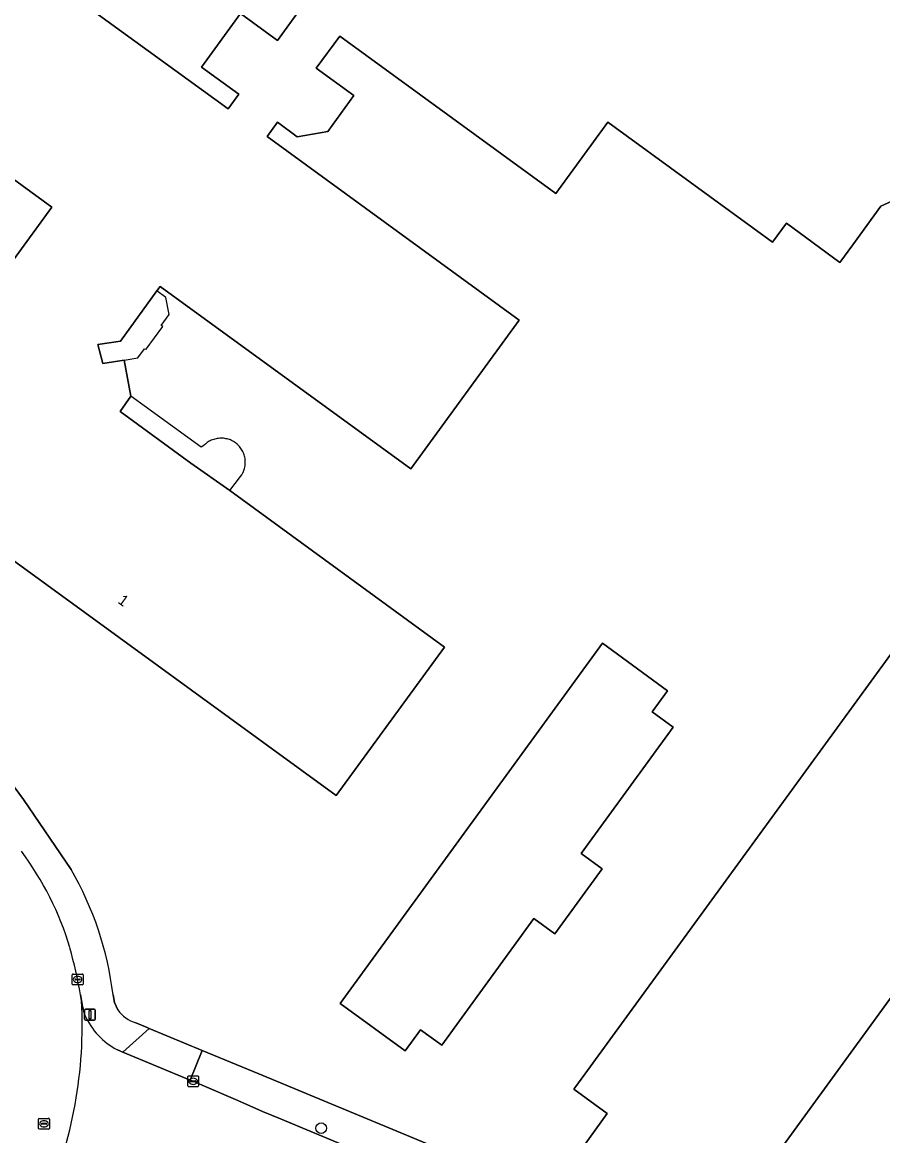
# Model space of a CAD drawing. Extents: x 159039 to 160102, y 381214 to 382524.
# Drawn here: x 159881 to 159960.1, y 382119.7 to 382222.1 of the extents above; entities that cross this region are included whole.
import ezdxf

# ---------------------------------------------------------------- set-up
doc = ezdxf.new("R2010")
doc.units = 0
for name, color, linetype in [('IMGEO_Boom', 7, 'Continuous'), ('IMGEO_Erf', 7, 'Continuous'), ('IMGEO_Hek', 7, 'Continuous'), ('IMGEO_Kolk', 7, 'Continuous'), ('IMGEO_Lichtmast', 7, 'Continuous'), ('IMGEO_Pand', 7, 'Continuous'), ('IMGEO_Pand_nummerreeks', 7, 'Continuous'), ('IMGEO_Pand_overbouw', 7, 'Continuous'), ('IMGEO_Rijbaan_lokaal_gesloten', 7, 'Continuous'), ('IMGEO_Rijbaan_lokaal_open', 7, 'Continuous'), ('IMGEO_Rioolput', 7, 'Continuous'), ('IMGEO_Voetpad_open', 7, 'Continuous')]:
    doc.layers.add(name, color=color, linetype=linetype)

msp = doc.modelspace()

# ---------------------------------------------------------------- linework, layer by layer
at = {"layer": 'IMGEO_Boom'}
msp.add_circle((159908.48, 382120.35), 0.489, dxfattribs=at)
at = {"layer": 'IMGEO_Erf'}
for points in [[(159815.3, 382239.72), (159867.67, 382168.76), (159870.02, 382165.57), (159881.08, 382150.58), (159885.48, 382144.15)], [(159961.97, 382206.08), (159959.95, 382205.16), (159957.37, 382201.61), (159956.18, 382199.98), (159951.27, 382203.59), (159950.01, 382201.85), (159934.85, 382212.89), (159930.07, 382206.33), (159910.18, 382220.81), (159908.02, 382217.84), (159911.47, 382215.34), (159909.1, 382212.04), (159906.26, 382211.54), (159904.46, 382212.87), (159903.51, 382211.58), (159926.68, 382194.68), (159916.73, 382181), (159893.67, 382197.78), (159893.36, 382197.36), (159890.02, 382192.75), (159887.94, 382192.42), (159888.38, 382190.69), (159890.36, 382190.98), (159890.96, 382187.69), (159889.97, 382186.26), (159896.49, 382181.53), (159900.06, 382178.99), (159919.82, 382164.59), (159909.86, 382150.94), (159866.75, 382182.33)], [(159879.93, 382199.87), (159883.71, 382205.07), (159864.22, 382219.25)], [(159891.42, 382130.04), (159892.47, 382129.61), (159892.66, 382129.53), (159897.54, 382127.5), (159902.73, 382125.34), (159921.43, 382117.6), (159925.68, 382115.81), (159926.16, 382115.6), (159946.51, 382107.04), (159950.25, 382105.59), (159991.77, 382088.46), (160015.53, 382119.64), (160019.4, 382125.83), (160021.6, 382131.53), (160023.4, 382139.54), (160023.52, 382142.04), (160023.37, 382146.76), (160022.16, 382159.39), (160020.6, 382175.65)], [(159932.58, 382118.63), (159934.8, 382121.71), (159931.73, 382123.93), (159931.91, 382124.19), (159962.21, 382165.77)], [(159963.05, 382135.33), (159945.68, 382111.46)], [(159889.33, 382132.61), (159889.45, 382131.92), (159889.77, 382131.23)]]:
    msp.add_lwpolyline(points, dxfattribs=at)
for points in [[(159885.04, 382239.06), (159880.56, 382232.88), (159875.48, 382236.56), (159873.24, 382233.46), (159899.92, 382214.11), (159900.9, 382215.46), (159897.48, 382217.94), (159901.06, 382222.87), (159904.47, 382220.39), (159906.64, 382223.39)], [(159940.34, 382160.59), (159938.93, 382158.66), (159940.86, 382157.25), (159932.38, 382145.62), (159934.32, 382144.21), (159929.97, 382138.22), (159928.03, 382139.63), (159919.57, 382127.99), (159917.62, 382129.4), (159916.21, 382127.46), (159910.23, 382131.81), (159934.36, 382164.95)]]:
    msp.add_lwpolyline(points, close=True, dxfattribs=at)
for centre, radius, start, end in [((159858.93, 382128.87), 30.63, 7.0159, 29.9225), ((159892.42, 382133.16), 3.28, 216.1507, 252.3288)]:
    msp.add_arc(centre, radius, start, end, dxfattribs=at)
at = {"layer": 'IMGEO_Hek'}
for points in [[(159885.48, 382144.15), (159881.08, 382150.58), (159870.02, 382165.57)], [(159889.77, 382131.23), (159889.45, 382131.92), (159889.33, 382132.61)], [(159892.47, 382129.61), (159891.42, 382130.04)], [(159897.54, 382127.5), (159892.66, 382129.53), (159892.47, 382129.61)], [(159902.73, 382125.34), (159897.54, 382127.5)], [(159921.92, 382117.37), (159902.73, 382125.34)]]:
    msp.add_lwpolyline(points, dxfattribs=at)
for centre, radius, start, end in [((159858.93, 382128.87), 30.63, 7.0159, 29.9225), ((159892.42, 382133.16), 3.28, 216.1507, 252.3288)]:
    msp.add_arc(centre, radius, start, end, dxfattribs=at)
at = {"layer": 'IMGEO_Kolk'}
for p, q in [((159885.57, 382133.6), (159885.57, 382134.46)), ((159885.65, 382134.53), (159886.5, 382134.53)), ((159886.06, 382134.31), (159886.09, 382134.31)), ((159886.57, 382134.46), (159886.57, 382133.6)), ((159886.5, 382133.53), (159885.65, 382133.53)), ((159885.83, 382134.02), (159885.83, 382134.04)), ((159886.27, 382133.99), (159885.87, 382133.99)), ((159885.88, 382134.07), (159886.27, 382134.07)), ((159886.08, 382133.75), (159886.06, 382133.75)), ((159886.32, 382134.04), (159886.32, 382134.02)), ((159896.2, 382124.23), (159896.2, 382125.09)), ((159896.27, 382125.16), (159897.13, 382125.16)), ((159897.2, 382125.09), (159897.2, 382124.23)), ((159897.13, 382124.16), (159896.27, 382124.16)), ((159896.46, 382124.65), (159896.46, 382124.67)), ((159896.5, 382124.7), (159896.9, 382124.7)), ((159896.9, 382124.62), (159896.5, 382124.62)), ((159896.71, 382124.38), (159896.68, 382124.38)), ((159896.69, 382124.94), (159896.71, 382124.94)), ((159896.94, 382124.67), (159896.94, 382124.65))]:
    msp.add_line(p, q, dxfattribs=at)
for points in [[(159885.57, 382133.6), (159885.57, 382134.46)], [(159885.65, 382134.53), (159886.5, 382134.53)], [(159886.57, 382134.46), (159886.57, 382133.6)], [(159886.5, 382133.53), (159885.65, 382133.53)], [(159896.2, 382124.23), (159896.2, 382125.09)], [(159896.27, 382125.16), (159897.13, 382125.16)], [(159897.2, 382125.09), (159897.2, 382124.23)], [(159897.13, 382124.16), (159896.27, 382124.16)]]:
    msp.add_lwpolyline(points, dxfattribs=at)
for centre, radius, start, end in [((159885.65, 382134.45), 0.0765, 91.552, 178.448), ((159885.65, 382134.45), 0.0765, 91.552, 178.448), ((159886.5, 382134.45), 0.0765, 1.552, 88.448), ((159886.5, 382134.45), 0.0765, 1.552, 88.448), ((159885.65, 382133.61), 0.0765, 181.552, 268.448), ((159885.65, 382133.61), 0.0765, 181.552, 268.448), ((159885.87, 382134.03), 0.0403, 85.8775, 175.7526), ((159885.87, 382134.02), 0.0366, 178.938, 274.7102), ((159886.28, 382134.03), 0.0386, 1.7309, 96.639), ((159886.27, 382134.03), 0.043, 264.8664, 352.4533), ((159886.5, 382133.61), 0.0765, 271.552, 358.448), ((159886.5, 382133.61), 0.0765, 271.552, 358.448), ((159896.28, 382125.09), 0.0765, 91.552, 178.448), ((159896.28, 382125.09), 0.0765, 91.552, 178.448), ((159897.12, 382125.09), 0.0765, 1.552, 88.448), ((159897.12, 382125.09), 0.0765, 1.552, 88.448), ((159896.28, 382124.24), 0.0765, 181.552, 268.448), ((159896.28, 382124.24), 0.0765, 181.552, 268.448), ((159896.5, 382124.66), 0.0403, 85.8775, 175.7526), ((159896.49, 382124.65), 0.0366, 178.938, 274.7102), ((159896.9, 382124.67), 0.0386, 1.7309, 96.639), ((159896.9, 382124.66), 0.043, 264.8664, 352.4533), ((159897.12, 382124.24), 0.0765, 271.552, 358.448), ((159897.12, 382124.24), 0.0765, 271.552, 358.448)]:
    msp.add_arc(centre, radius, start, end, dxfattribs=at)
for centre, major_axis, ratio, start_param, end_param in [((159886.06, 382134.03), (-0.387, 0.002), 0.722429, 4.712389, 7.853982), ((159886.08, 382134.03), (-0.39, 0.002), 0.717154, 1.570796, 4.712389), ((159896.69, 382124.66), (-0.387, 0.002), 0.722429, 4.712389, 7.853982), ((159896.71, 382124.66), (-0.39, 0.002), 0.717154, 1.570796, 4.712389)]:
    msp.add_ellipse(centre, major_axis=major_axis, ratio=ratio, start_param=start_param, end_param=end_param, dxfattribs=at)
at = {"layer": 'IMGEO_Lichtmast'}
for p, q in [((159886.71, 382130.39), (159886.71, 382131.19)), ((159886.71, 382131.19), (159886.71, 382130.39)), ((159886.81, 382131.29), (159887.6, 382131.29)), ((159887.6, 382131.29), (159886.81, 382131.29)), ((159887.7, 382131.19), (159887.7, 382130.39)), ((159887.7, 382130.39), (159887.7, 382131.19)), ((159887.6, 382130.29), (159886.81, 382130.29)), ((159886.81, 382130.29), (159887.6, 382130.29))]:
    msp.add_line(p, q, dxfattribs=at)
msp.add_lwpolyline([(159887.13, 382131.17), (159887.28, 382131.17), (159887.28, 382130.42), (159887.13, 382130.42), (159887.13, 382131.17)], dxfattribs=at)
for centre, start, end in [((159886.81, 382131.19), 90, 180), ((159886.81, 382131.19), 90, 180), ((159887.6, 382131.19), 0, 90), ((159887.6, 382131.19), 360, 90), ((159886.81, 382130.39), 180, 270), ((159886.81, 382130.39), 180, 270), ((159887.6, 382130.39), 270, 0), ((159887.6, 382130.39), 270, 0)]:
    msp.add_arc(centre, 0.1, start, end, dxfattribs=at)
at = {"layer": 'IMGEO_Pand'}
for points in [[(159899.92, 382214.11), (159873.24, 382233.46), (159875.48, 382236.56), (159880.56, 382232.88), (159885.04, 382239.06), (159906.64, 382223.39), (159904.47, 382220.39), (159901.06, 382222.87), (159897.48, 382217.94), (159900.9, 382215.46)], [(159934.32, 382144.21), (159932.38, 382145.62), (159940.86, 382157.25), (159938.93, 382158.66), (159940.34, 382160.59), (159934.36, 382164.95), (159910.23, 382131.81), (159916.21, 382127.46), (159917.62, 382129.4), (159919.57, 382127.99), (159928.03, 382139.63), (159929.97, 382138.22)]]:
    msp.add_lwpolyline(points, close=True, dxfattribs=at)
for points in [[(159866.75, 382182.33), (159909.86, 382150.94), (159919.82, 382164.59), (159900.06, 382178.99), (159896.49, 382181.53), (159889.97, 382186.26), (159890.96, 382187.69), (159890.36, 382190.98), (159888.38, 382190.69), (159887.94, 382192.42), (159890.02, 382192.75), (159893.36, 382197.36), (159893.67, 382197.78), (159916.73, 382181), (159926.68, 382194.68), (159903.51, 382211.58), (159904.46, 382212.87), (159906.26, 382211.54), (159909.1, 382212.04), (159911.47, 382215.34), (159908.02, 382217.84), (159910.18, 382220.81), (159930.07, 382206.33), (159934.85, 382212.89), (159950.01, 382201.85), (159951.27, 382203.59), (159956.18, 382199.98), (159957.37, 382201.61), (159959.95, 382205.16), (159961.97, 382206.08)], [(159864.22, 382219.25), (159883.71, 382205.07), (159879.93, 382199.87)], [(159962.21, 382165.77), (159931.91, 382124.19), (159931.73, 382123.93), (159934.8, 382121.71), (159932.58, 382118.63)], [(159945.68, 382111.46), (159963.05, 382135.33)]]:
    msp.add_lwpolyline(points, dxfattribs=at)
at = {"layer": 'IMGEO_Pand_overbouw'}
for points in [[(159894.48, 382195.19), (159894.2, 382196.76), (159893.36, 382197.36), (159890.02, 382192.75), (159887.94, 382192.42), (159888.38, 382190.69), (159890.36, 382190.98), (159891.61, 382191.2), (159892.23, 382192.05), (159892.38, 382191.99), (159893.9, 382194.1), (159893.77, 382194.19)], [(159900.74, 382183.27), (159900.58, 382183.4), (159900.41, 382183.51), (159900.23, 382183.6), (159900.13, 382183.65), (159900.03, 382183.68), (159899.93, 382183.72), (159899.82, 382183.75), (159899.71, 382183.77), (159899.6, 382183.79), (159899.49, 382183.81), (159899.38, 382183.82), (159899.26, 382183.82), (159899.15, 382183.82), (159899.04, 382183.8), (159898.92, 382183.79), (159898.81, 382183.77), (159898.7, 382183.74), (159898.59, 382183.71), (159898.48, 382183.67), (159898.37, 382183.63), (159898.27, 382183.58), (159898.17, 382183.53), (159898.08, 382183.47), (159897.99, 382183.41), (159897.9, 382183.34), (159897.82, 382183.27), (159897.74, 382183.2), (159897.6, 382183.09), (159897.43, 382182.98), (159890.96, 382187.69), (159889.97, 382186.26), (159896.49, 382181.53), (159900.06, 382178.99), (159901.07, 382180.29), (159901.18, 382180.45), (159901.27, 382180.64), (159901.32, 382180.73), (159901.36, 382180.83), (159901.39, 382180.93), (159901.42, 382181.04), (159901.45, 382181.15), (159901.47, 382181.26), (159901.48, 382181.37), (159901.49, 382181.48), (159901.49, 382181.6), (159901.49, 382181.71), (159901.48, 382181.83), (159901.47, 382181.94), (159901.45, 382182.06), (159901.42, 382182.17), (159901.39, 382182.28), (159901.35, 382182.39), (159901.31, 382182.49), (159901.26, 382182.59), (159901.21, 382182.69), (159901.15, 382182.79), (159901.09, 382182.88), (159901.02, 382182.97), (159900.96, 382183.05), (159900.88, 382183.13)]]:
    msp.add_lwpolyline(points, close=True, dxfattribs=at)
at = {"layer": 'IMGEO_Rijbaan_lokaal_gesloten'}
msp.add_lwpolyline([(159886.43, 382132.08), (159886.34, 382132.61)], dxfattribs=at)
for centre, radius, start, end in [((159857.8, 382128.62), 28.8, 16.8299, 36.6821), ((159842.5, 382125.05), 44.48, 9.7771, 15.5204), ((159845.89, 382129.78), 40.6, 336.2095, 3.2418)]:
    msp.add_arc(centre, radius, start, end, dxfattribs=at)
at = {"layer": 'IMGEO_Rijbaan_lokaal_open'}
for points in [[(159886.73, 382130.74), (159886.51, 382131.54), (159886.43, 382132.08)], [(159936.51, 382107.95), (159927.35, 382111.78), (159925.5, 382112.55), (159925.04, 382112.74), (159920.16, 382114.78), (159904.72, 382121.22), (159903.08, 382121.89), (159900.81, 382122.88), (159897.54, 382124.31), (159896.7, 382124.66), (159896.43, 382124.78), (159890.24, 382127.33), (159889.75, 382127.56)]]:
    msp.add_lwpolyline(points, dxfattribs=at)
for centre, radius, start, end in [((159845.89, 382129.78), 40.6, 336.2095, 3.2418), ((159892.77, 382133.45), 6.62, 204.1295, 242.8818)]:
    msp.add_arc(centre, radius, start, end, dxfattribs=at)
at = {"layer": 'IMGEO_Rioolput'}
for p, q in [((159882.48, 382120.33), (159882.48, 382121.18)), ((159882.55, 382121.25), (159883.4, 382121.25)), ((159882.96, 382121.03), (159882.99, 382121.03)), ((159883.48, 382121.18), (159883.48, 382120.33)), ((159883.4, 382120.25), (159882.55, 382120.25)), ((159882.73, 382120.75), (159882.73, 382120.76)), ((159883.17, 382120.71), (159882.77, 382120.71)), ((159882.78, 382120.8), (159883.17, 382120.8)), ((159882.99, 382120.47), (159882.96, 382120.47)), ((159883.22, 382120.76), (159883.22, 382120.75))]:
    msp.add_line(p, q, dxfattribs=at)
for points in [[(159882.48, 382120.33), (159882.48, 382121.18)], [(159882.55, 382121.25), (159883.4, 382121.25)], [(159883.48, 382121.18), (159883.48, 382120.33)], [(159883.4, 382120.25), (159882.55, 382120.25)]]:
    msp.add_lwpolyline(points, dxfattribs=at)
for centre, radius, start, end in [((159882.55, 382121.18), 0.0765, 91.552, 178.448), ((159882.55, 382121.18), 0.0765, 91.552, 178.448), ((159883.4, 382121.18), 0.0765, 1.552, 88.448), ((159883.4, 382121.18), 0.0765, 1.552, 88.448), ((159882.55, 382120.33), 0.0765, 181.552, 268.448), ((159882.55, 382120.33), 0.0765, 181.552, 268.448), ((159882.77, 382120.76), 0.0403, 85.8775, 175.7526), ((159882.77, 382120.75), 0.0366, 178.938, 274.7102), ((159883.18, 382120.76), 0.0386, 1.7309, 96.639), ((159883.18, 382120.75), 0.043, 264.8664, 352.4533), ((159883.4, 382120.33), 0.0765, 271.552, 358.448), ((159883.4, 382120.33), 0.0765, 271.552, 358.448)]:
    msp.add_arc(centre, radius, start, end, dxfattribs=at)
for centre, major_axis, ratio, start_param, end_param in [((159882.96, 382120.75), (-0.387, 0.002), 0.722429, 4.712389, 7.853982), ((159882.99, 382120.75), (-0.39, 0.002), 0.717154, 1.570796, 4.712389)]:
    msp.add_ellipse(centre, major_axis=major_axis, ratio=ratio, start_param=start_param, end_param=end_param, dxfattribs=at)
at = {"layer": 'IMGEO_Voetpad_open'}
for points in [[(159885.48, 382144.15), (159881.08, 382150.58), (159870.02, 382165.57)], [(159886.34, 382132.61), (159886.43, 382132.08), (159886.51, 382131.54), (159886.73, 382130.74)], [(159889.77, 382131.23), (159889.45, 382131.92), (159889.33, 382132.61)], [(159889.75, 382127.56), (159890.24, 382127.33), (159892.66, 382129.53), (159892.47, 382129.61), (159891.42, 382130.04)]]:
    msp.add_lwpolyline(points, dxfattribs=at)
for points in [[(159897.54, 382127.5), (159892.66, 382129.53), (159890.24, 382127.33), (159896.43, 382124.78)], [(159902.73, 382125.34), (159897.54, 382127.5), (159896.43, 382124.78), (159896.7, 382124.66), (159897.54, 382124.31), (159900.81, 382122.88), (159903.08, 382121.89), (159904.72, 382121.22), (159920.16, 382114.78), (159921.43, 382117.6)]]:
    msp.add_lwpolyline(points, close=True, dxfattribs=at)
for centre, radius, start, end in [((159857.8, 382128.62), 28.8, 16.8299, 36.6821), ((159858.93, 382128.87), 30.63, 7.0159, 29.9225), ((159842.5, 382125.05), 44.48, 9.7771, 15.5204), ((159892.42, 382133.16), 3.28, 216.1507, 252.3288), ((159892.77, 382133.45), 6.62, 204.1295, 242.8818)]:
    msp.add_arc(centre, radius, start, end, dxfattribs=at)

# ---------------------------------------------------------------- texts
at = {"layer": 'IMGEO_Pand_nummerreeks'}
msp.add_text('1', height=1, rotation=324.0469, dxfattribs=at).set_placement((159889.7, 382168.71))

doc.saveas('drawing.dxf')
